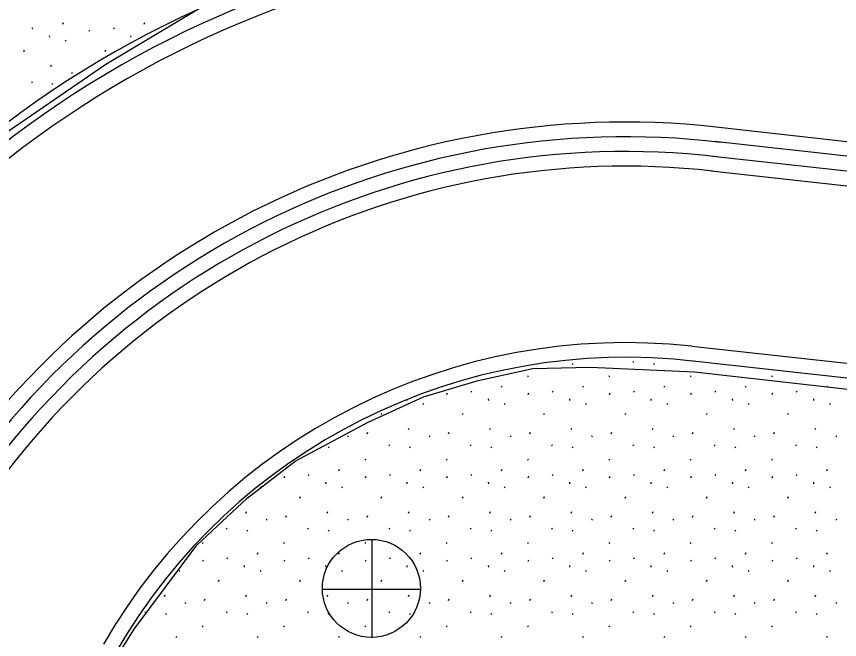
# Model space of a CAD drawing. Extents: x 419101 to 420177, y 4451541 to 4452254.
# Drawn here: x 419967.76 to 419984.55, y 4452043.05 to 4452055.77 of the extents above; entities that cross this region are included whole.
import ezdxf

# ---------------------------------------------------------------- set-up
doc = ezdxf.new("R2010")
doc.units = 0
for name, color, linetype in [('3_HALİHAZIR', 7, 'Continuous'), ('Level 20', 7, 'Continuous'), ('Level 61', 7, 'Continuous'), ('Level 62', 7, 'Continuous'), ('Level 8', 7, 'Continuous')]:
    doc.layers.add(name, color=color, linetype=linetype)

msp = doc.modelspace()

# ---------------------------------------------------------------- linework, layer by layer
at = {"layer": '3_HALİHAZIR'}
for p, q in [((419975.015, 4452043.089), (419975.015, 4452045.089)), ((419973.995, 4452044.079), (419975.995, 4452044.079))]:
    msp.add_line(p, q, dxfattribs=at)
for points in [[(419983.692, 4452057.091), (419977.398, 4452057.795), (419976.778, 4452057.728), (419975.204, 4452057.383), (419973.241, 4452056.773), (419971.475, 4452055.913), (419969.585, 4452054.785), (419967.367, 4452053.271), (419965.702, 4452051.911), (419963.986, 4452050.12), (419962.738, 4452048.37), (419961.675, 4452046.319), (419960.449, 4452043.426)], [(419968.579, 4452040.742), (419970.163, 4452043.264), (419971.442, 4452044.98), (419972.463, 4452045.939), (419973.442, 4452046.692), (419974.918, 4452047.48), (419976.062, 4452048.004), (419977.174, 4452048.337), (419978.291, 4452048.58), (419979.461, 4452048.613), (419981.587, 4452048.513), (419986.337, 4452047.977), (419993.907, 4452047.047), (420006.159, 4452045.753)]]:
    msp.add_lwpolyline(points, dxfattribs=at)
msp.add_circle((419975, 4452044.097), 1, dxfattribs=at)
at = {"layer": 'Level 20'}
msp.add_line((419981.93, 4452052.616), (419986.403, 4452052.123), dxfattribs=at)
msp.add_arc((419980.188, 4452036.811), 15.9, 83.5966, 150.0152, dxfattribs=at)
at = {"layer": 'Level 61'}
for p, q in [((419982.028, 4452053.511), (419987.684, 4452052.887)), ((419981.535, 4452049.038), (419986.008, 4452048.545)), ((419992.381, 4452047.54), (419981.502, 4452048.739))]:
    msp.add_line(p, q, dxfattribs=at)
for radius, start in [(21, 83.3056), (20.4, 83.5941), (16.8, 83.7109), (12.3, 83.7111), (12, 83.1888)]:
    msp.add_arc((419980.188, 4452036.811), radius, start, 150.0152, dxfattribs=at)
at = {"layer": 'Level 62'}
for p, q in [((419968.704, 4452055.609), (419968.718, 4452055.641)), ((419970.363, 4452055.609), (419970.377, 4452055.641)), ((419968.078, 4452055.532), (419968.093, 4452055.511)), ((419969.244, 4452055.463), (419969.258, 4452055.495)), ((419969.737, 4452055.532), (419969.751, 4452055.511)), ((419968.43, 4452055.374), (419968.434, 4452055.342)), ((419968.756, 4452055.28), (419968.77, 4452055.259)), ((419970.089, 4452055.374), (419970.092, 4452055.342)), ((419967.909, 4452055.051), (419967.923, 4452055.083)), ((419969.567, 4452055.051), (419969.582, 4452055.083)), ((419968.463, 4452054.745), (419968.477, 4452054.777)), ((419968.882, 4452054.622), (419968.896, 4452054.601)), ((419968.065, 4452054.436), (419968.079, 4452054.415)), ((419968.485, 4452054.398), (419968.499, 4452054.376)), ((419980.332, 4452048.728), (419980.347, 4452048.706)), ((419979.094, 4452048.689), (419979.108, 4452048.668)), ((419980.752, 4452048.689), (419980.766, 4452048.668)), ((419978.183, 4452048.437), (419978.197, 4452048.416)), ((419979.841, 4452048.437), (419979.855, 4452048.416)), ((419981.5, 4452048.437), (419981.514, 4452048.416)), ((419983.158, 4452048.437), (419983.173, 4452048.416)), ((419977.654, 4452048.199), (419977.669, 4452048.23)), ((419979.313, 4452048.199), (419979.327, 4452048.23)), ((419980.972, 4452048.199), (419980.986, 4452048.23)), ((419982.63, 4452048.199), (419982.644, 4452048.23)), ((419984.289, 4452048.199), (419984.303, 4452048.23)), ((419976.536, 4452048.053), (419976.55, 4452048.085)), ((419977.029, 4452048.122), (419977.043, 4452048.1)), ((419978.194, 4452048.053), (419978.209, 4452048.085)), ((419978.687, 4452048.122), (419978.701, 4452048.1)), ((419979.853, 4452048.053), (419979.867, 4452048.085)), ((419980.346, 4452048.122), (419980.36, 4452048.1)), ((419981.511, 4452048.053), (419981.526, 4452048.085)), ((419982.004, 4452048.122), (419982.019, 4452048.1)), ((419983.17, 4452048.053), (419983.184, 4452048.085)), ((419983.663, 4452048.122), (419983.677, 4452048.1)), ((419975.725, 4452047.935), (419975.725, 4452047.932)), ((419977.38, 4452047.964), (419977.384, 4452047.932)), ((419979.039, 4452047.964), (419979.042, 4452047.932)), ((419980.697, 4452047.964), (419980.701, 4452047.932)), ((419982.356, 4452047.964), (419982.36, 4452047.932)), ((419984.015, 4452047.964), (419984.018, 4452047.932)), ((419976.048, 4452047.87), (419976.062, 4452047.848)), ((419977.706, 4452047.87), (419977.72, 4452047.848)), ((419979.365, 4452047.87), (419979.379, 4452047.848)), ((419981.023, 4452047.87), (419981.037, 4452047.848)), ((419982.682, 4452047.87), (419982.696, 4452047.848)), ((419984.341, 4452047.87), (419984.355, 4452047.848)), ((419975.2, 4452047.641), (419975.215, 4452047.673)), ((419976.859, 4452047.641), (419976.873, 4452047.673)), ((419978.517, 4452047.641), (419978.532, 4452047.673)), ((419980.176, 4452047.641), (419980.19, 4452047.673)), ((419981.835, 4452047.641), (419981.849, 4452047.673)), ((419983.493, 4452047.641), (419983.508, 4452047.673)), ((419974.515, 4452047.212), (419974.529, 4452047.19)), ((419974.913, 4452047.253), (419974.927, 4452047.285)), ((419975.755, 4452047.335), (419975.769, 4452047.367)), ((419976.174, 4452047.212), (419976.188, 4452047.19)), ((419976.571, 4452047.253), (419976.585, 4452047.285)), ((419977.413, 4452047.335), (419977.427, 4452047.367)), ((419977.832, 4452047.212), (419977.846, 4452047.19)), ((419978.23, 4452047.253), (419978.244, 4452047.285)), ((419979.072, 4452047.335), (419979.086, 4452047.367)), ((419979.491, 4452047.212), (419979.505, 4452047.19)), ((419979.888, 4452047.253), (419979.903, 4452047.285)), ((419980.73, 4452047.335), (419980.744, 4452047.367)), ((419981.149, 4452047.212), (419981.164, 4452047.19)), ((419981.547, 4452047.253), (419981.561, 4452047.285)), ((419982.389, 4452047.335), (419982.403, 4452047.367)), ((419982.808, 4452047.212), (419982.822, 4452047.19)), ((419983.206, 4452047.253), (419983.22, 4452047.285)), ((419984.048, 4452047.335), (419984.062, 4452047.367)), ((419984.467, 4452047.212), (419984.481, 4452047.19)), ((419974.118, 4452046.987), (419974.132, 4452046.966)), ((419975.357, 4452047.026), (419975.371, 4452047.004)), ((419975.776, 4452046.987), (419975.791, 4452046.966)), ((419977.015, 4452047.026), (419977.029, 4452047.004)), ((419977.435, 4452046.987), (419977.449, 4452046.966)), ((419978.674, 4452047.026), (419978.688, 4452047.004)), ((419979.094, 4452046.987), (419979.108, 4452046.966)), ((419980.332, 4452047.026), (419980.347, 4452047.004)), ((419980.752, 4452046.987), (419980.766, 4452046.966)), ((419981.991, 4452047.026), (419982.005, 4452047.004)), ((419982.411, 4452046.987), (419982.425, 4452046.966)), ((419983.65, 4452047.026), (419983.664, 4452047.004)), ((419984.069, 4452046.987), (419984.084, 4452046.966)), ((419974.865, 4452046.735), (419974.88, 4452046.714)), ((419976.524, 4452046.735), (419976.538, 4452046.714)), ((419978.183, 4452046.735), (419978.197, 4452046.714)), ((419979.841, 4452046.735), (419979.855, 4452046.714)), ((419981.5, 4452046.735), (419981.514, 4452046.714)), ((419983.158, 4452046.735), (419983.173, 4452046.714)), ((419973.218, 4452046.351), (419973.233, 4452046.383)), ((419973.711, 4452046.42), (419973.726, 4452046.398)), ((419974.337, 4452046.497), (419974.351, 4452046.528)), ((419974.877, 4452046.351), (419974.891, 4452046.383)), ((419975.37, 4452046.42), (419975.384, 4452046.398)), ((419975.996, 4452046.497), (419976.01, 4452046.528)), ((419976.536, 4452046.351), (419976.55, 4452046.383)), ((419977.029, 4452046.42), (419977.043, 4452046.398)), ((419977.654, 4452046.497), (419977.669, 4452046.528)), ((419978.194, 4452046.351), (419978.209, 4452046.383)), ((419978.687, 4452046.42), (419978.701, 4452046.398)), ((419979.313, 4452046.497), (419979.327, 4452046.528)), ((419979.853, 4452046.351), (419979.867, 4452046.383)), ((419980.346, 4452046.42), (419980.36, 4452046.398)), ((419980.972, 4452046.497), (419980.986, 4452046.528)), ((419981.511, 4452046.351), (419981.526, 4452046.383)), ((419982.004, 4452046.42), (419982.019, 4452046.398)), ((419982.63, 4452046.497), (419982.644, 4452046.528)), ((419983.17, 4452046.351), (419983.184, 4452046.383)), ((419983.663, 4452046.42), (419983.677, 4452046.398)), ((419984.289, 4452046.497), (419984.303, 4452046.528)), ((419974.063, 4452046.262), (419974.067, 4452046.23)), ((419975.722, 4452046.262), (419975.725, 4452046.23)), ((419977.38, 4452046.262), (419977.384, 4452046.23)), ((419979.039, 4452046.262), (419979.042, 4452046.23)), ((419980.697, 4452046.262), (419980.701, 4452046.23)), ((419982.356, 4452046.262), (419982.36, 4452046.23)), ((419984.015, 4452046.262), (419984.018, 4452046.23)), ((419972.73, 4452046.168), (419972.744, 4452046.146)), ((419974.389, 4452046.168), (419974.403, 4452046.146)), ((419976.048, 4452046.168), (419976.062, 4452046.146)), ((419977.706, 4452046.168), (419977.72, 4452046.146)), ((419979.365, 4452046.168), (419979.379, 4452046.146)), ((419981.023, 4452046.168), (419981.037, 4452046.146)), ((419982.682, 4452046.168), (419982.696, 4452046.146)), ((419984.341, 4452046.168), (419984.355, 4452046.146)), ((419973.542, 4452045.939), (419973.556, 4452045.971)), ((419975.2, 4452045.939), (419975.215, 4452045.971)), ((419976.859, 4452045.939), (419976.873, 4452045.971)), ((419978.517, 4452045.939), (419978.532, 4452045.971)), ((419980.176, 4452045.939), (419980.19, 4452045.971)), ((419981.835, 4452045.939), (419981.849, 4452045.971)), ((419983.493, 4452045.939), (419983.508, 4452045.971)), ((419972.437, 4452045.633), (419972.451, 4452045.665)), ((419973.254, 4452045.551), (419973.268, 4452045.583)), ((419974.096, 4452045.633), (419974.11, 4452045.665)), ((419974.913, 4452045.551), (419974.927, 4452045.583)), ((419975.755, 4452045.633), (419975.769, 4452045.665)), ((419976.571, 4452045.551), (419976.585, 4452045.583)), ((419977.413, 4452045.633), (419977.427, 4452045.665)), ((419978.23, 4452045.551), (419978.244, 4452045.583)), ((419979.072, 4452045.633), (419979.086, 4452045.665)), ((419979.888, 4452045.551), (419979.903, 4452045.583)), ((419980.73, 4452045.633), (419980.744, 4452045.665)), ((419981.547, 4452045.551), (419981.561, 4452045.583)), ((419982.389, 4452045.633), (419982.403, 4452045.665)), ((419983.206, 4452045.551), (419983.22, 4452045.583)), ((419984.048, 4452045.633), (419984.062, 4452045.665)), ((419972.856, 4452045.51), (419972.871, 4452045.488)), ((419974.515, 4452045.51), (419974.529, 4452045.488)), ((419976.174, 4452045.51), (419976.188, 4452045.488)), ((419977.832, 4452045.51), (419977.846, 4452045.488)), ((419979.491, 4452045.51), (419979.505, 4452045.488)), ((419981.149, 4452045.51), (419981.164, 4452045.488)), ((419982.808, 4452045.51), (419982.822, 4452045.488)), ((419984.467, 4452045.51), (419984.481, 4452045.488)), ((419972.039, 4452045.324), (419972.054, 4452045.302)), ((419972.459, 4452045.285), (419972.473, 4452045.264)), ((419973.698, 4452045.324), (419973.712, 4452045.302)), ((419974.118, 4452045.285), (419974.132, 4452045.264)), ((419975.357, 4452045.324), (419975.371, 4452045.302)), ((419975.776, 4452045.285), (419975.791, 4452045.264)), ((419977.015, 4452045.324), (419977.029, 4452045.302)), ((419977.435, 4452045.285), (419977.449, 4452045.264)), ((419978.674, 4452045.324), (419978.688, 4452045.302)), ((419979.094, 4452045.285), (419979.108, 4452045.264)), ((419980.332, 4452045.324), (419980.347, 4452045.302)), ((419980.752, 4452045.285), (419980.766, 4452045.264)), ((419981.991, 4452045.324), (419982.005, 4452045.302)), ((419982.411, 4452045.285), (419982.425, 4452045.264)), ((419983.65, 4452045.324), (419983.664, 4452045.302)), ((419984.069, 4452045.285), (419984.084, 4452045.264)), ((419971.548, 4452045.033), (419971.562, 4452045.012)), ((419973.207, 4452045.033), (419973.221, 4452045.012)), ((419974.865, 4452045.033), (419974.88, 4452045.012)), ((419976.524, 4452045.033), (419976.538, 4452045.012)), ((419978.183, 4452045.033), (419978.197, 4452045.012)), ((419979.841, 4452045.033), (419979.855, 4452045.012)), ((419981.5, 4452045.033), (419981.514, 4452045.012)), ((419983.158, 4452045.033), (419983.173, 4452045.012)), ((419972.053, 4452044.718), (419972.067, 4452044.696)), ((419972.679, 4452044.795), (419972.693, 4452044.826)), ((419973.711, 4452044.718), (419973.726, 4452044.696)), ((419974.337, 4452044.795), (419974.351, 4452044.826)), ((419975.37, 4452044.718), (419975.384, 4452044.696)), ((419975.996, 4452044.795), (419976.01, 4452044.826)), ((419977.029, 4452044.718), (419977.043, 4452044.696)), ((419977.654, 4452044.795), (419977.669, 4452044.826)), ((419978.687, 4452044.718), (419978.701, 4452044.696)), ((419979.313, 4452044.795), (419979.327, 4452044.826)), ((419980.346, 4452044.718), (419980.36, 4452044.696)), ((419980.972, 4452044.795), (419980.986, 4452044.826)), ((419982.004, 4452044.718), (419982.019, 4452044.696)), ((419982.63, 4452044.795), (419982.644, 4452044.826)), ((419983.663, 4452044.718), (419983.677, 4452044.696)), ((419984.289, 4452044.795), (419984.303, 4452044.826)), ((419971.56, 4452044.649), (419971.574, 4452044.681)), ((419972.404, 4452044.56), (419972.408, 4452044.528)), ((419973.218, 4452044.649), (419973.233, 4452044.681)), ((419974.063, 4452044.56), (419974.067, 4452044.528)), ((419974.877, 4452044.649), (419974.891, 4452044.681)), ((419975.722, 4452044.56), (419975.725, 4452044.528)), ((419976.536, 4452044.649), (419976.55, 4452044.681)), ((419977.38, 4452044.56), (419977.384, 4452044.528)), ((419978.194, 4452044.649), (419978.209, 4452044.681)), ((419979.039, 4452044.56), (419979.042, 4452044.528)), ((419979.853, 4452044.649), (419979.867, 4452044.681)), ((419980.697, 4452044.56), (419980.701, 4452044.528)), ((419981.511, 4452044.649), (419981.526, 4452044.681)), ((419982.356, 4452044.56), (419982.36, 4452044.528)), ((419983.17, 4452044.649), (419983.184, 4452044.681)), ((419984.015, 4452044.56), (419984.018, 4452044.528)), ((419971.072, 4452044.466), (419971.086, 4452044.444)), ((419972.73, 4452044.466), (419972.744, 4452044.444)), ((419974.389, 4452044.466), (419974.403, 4452044.444)), ((419976.048, 4452044.466), (419976.062, 4452044.444)), ((419977.706, 4452044.466), (419977.72, 4452044.444)), ((419979.365, 4452044.466), (419979.379, 4452044.444)), ((419981.023, 4452044.466), (419981.037, 4452044.444)), ((419982.682, 4452044.466), (419982.696, 4452044.444)), ((419984.341, 4452044.466), (419984.355, 4452044.444)), ((419971.883, 4452044.237), (419971.897, 4452044.269)), ((419973.542, 4452044.237), (419973.556, 4452044.269)), ((419975.2, 4452044.237), (419975.215, 4452044.269)), ((419976.859, 4452044.237), (419976.873, 4452044.269)), ((419978.517, 4452044.237), (419978.532, 4452044.269)), ((419980.176, 4452044.237), (419980.19, 4452044.269)), ((419981.835, 4452044.237), (419981.849, 4452044.269)), ((419983.493, 4452044.237), (419983.508, 4452044.269)), ((419970.779, 4452043.931), (419970.793, 4452043.963)), ((419971.595, 4452043.849), (419971.61, 4452043.881)), ((419972.437, 4452043.931), (419972.451, 4452043.963)), ((419973.254, 4452043.849), (419973.268, 4452043.881)), ((419974.096, 4452043.931), (419974.11, 4452043.963)), ((419974.913, 4452043.849), (419974.927, 4452043.881)), ((419975.755, 4452043.931), (419975.769, 4452043.963)), ((419976.571, 4452043.849), (419976.585, 4452043.881)), ((419977.413, 4452043.931), (419977.427, 4452043.963)), ((419978.23, 4452043.849), (419978.244, 4452043.881)), ((419979.072, 4452043.931), (419979.086, 4452043.963)), ((419979.888, 4452043.849), (419979.903, 4452043.881)), ((419980.73, 4452043.931), (419980.744, 4452043.963)), ((419981.547, 4452043.849), (419981.561, 4452043.881)), ((419982.389, 4452043.931), (419982.403, 4452043.963)), ((419983.206, 4452043.849), (419983.22, 4452043.881)), ((419984.048, 4452043.931), (419984.062, 4452043.963)), ((419971.198, 4452043.808), (419971.212, 4452043.786)), ((419972.856, 4452043.808), (419972.871, 4452043.786)), ((419974.515, 4452043.808), (419974.529, 4452043.786)), ((419976.174, 4452043.808), (419976.188, 4452043.786)), ((419977.832, 4452043.808), (419977.846, 4452043.786)), ((419979.491, 4452043.808), (419979.505, 4452043.786)), ((419981.149, 4452043.808), (419981.164, 4452043.786)), ((419982.808, 4452043.808), (419982.822, 4452043.786)), ((419984.467, 4452043.808), (419984.481, 4452043.786)), ((419970.381, 4452043.622), (419970.395, 4452043.6)), ((419970.801, 4452043.583), (419970.815, 4452043.562)), ((419972.039, 4452043.622), (419972.054, 4452043.6)), ((419972.459, 4452043.583), (419972.473, 4452043.562)), ((419973.698, 4452043.622), (419973.712, 4452043.6)), ((419974.118, 4452043.583), (419974.132, 4452043.562)), ((419975.357, 4452043.622), (419975.371, 4452043.6)), ((419975.776, 4452043.583), (419975.791, 4452043.562)), ((419977.015, 4452043.622), (419977.029, 4452043.6)), ((419977.435, 4452043.583), (419977.449, 4452043.562)), ((419978.674, 4452043.622), (419978.688, 4452043.6)), ((419979.094, 4452043.583), (419979.108, 4452043.562)), ((419980.332, 4452043.622), (419980.347, 4452043.6)), ((419980.752, 4452043.583), (419980.766, 4452043.562)), ((419981.991, 4452043.622), (419982.005, 4452043.6)), ((419982.411, 4452043.583), (419982.425, 4452043.562)), ((419983.65, 4452043.622), (419983.664, 4452043.6)), ((419984.069, 4452043.583), (419984.084, 4452043.562)), ((419971.548, 4452043.331), (419971.562, 4452043.31)), ((419973.207, 4452043.331), (419973.221, 4452043.31)), ((419974.865, 4452043.331), (419974.88, 4452043.31)), ((419976.524, 4452043.331), (419976.538, 4452043.31)), ((419978.183, 4452043.331), (419978.197, 4452043.31)), ((419979.841, 4452043.331), (419979.855, 4452043.31)), ((419981.5, 4452043.331), (419981.514, 4452043.31)), ((419983.158, 4452043.331), (419983.173, 4452043.31)), ((419971.02, 4452043.093), (419971.034, 4452043.124)), ((419972.679, 4452043.093), (419972.693, 4452043.124)), ((419974.337, 4452043.093), (419974.351, 4452043.124)), ((419975.996, 4452043.093), (419976.01, 4452043.124)), ((419977.654, 4452043.093), (419977.669, 4452043.124)), ((419979.313, 4452043.093), (419979.327, 4452043.124)), ((419980.972, 4452043.093), (419980.986, 4452043.124)), ((419982.63, 4452043.093), (419982.644, 4452043.124)), ((419984.289, 4452043.093), (419984.303, 4452043.124))]:
    msp.add_line(p, q, dxfattribs=at)
at = {"layer": 'Level 8'}
for p, q in [((419992.874, 4452052.013), (419981.995, 4452053.212)), ((419981.963, 4452052.914), (419992.842, 4452051.715))]:
    msp.add_line(p, q, dxfattribs=at)
for radius, start in [(20.7, 83.4405), (16.5, 83.2597), (16.2, 83.4145), (12, 83.1888)]:
    msp.add_arc((419980.188, 4452036.811), radius, start, 150.0152, dxfattribs=at)

doc.saveas('drawing.dxf')
